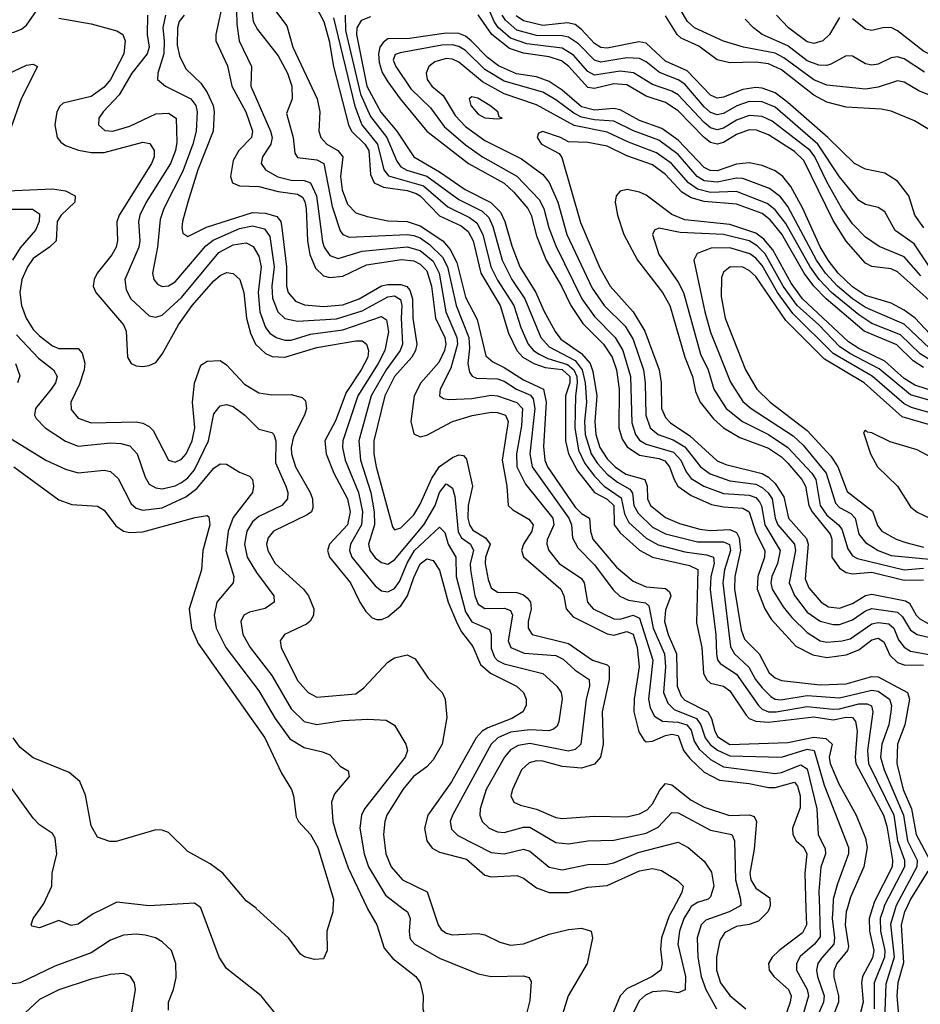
# Model space of a CAD drawing. Header units: inches. Extents: x 501365 to 657855, y 482276 to 547543.
# Tile 395 of 656: x 582188 to 584980, y 509704 to 512756. Entities that reach past the tile are written whole.
import ezdxf

# ---------------------------------------------------------------- set-up
doc = ezdxf.new("R2010")
doc.units = ezdxf.units.IN
doc.header["$MEASUREMENT"] = 0
doc.layers.add('A5580', color=7, linetype='Continuous')
doc.layers.add('A5581', color=7, linetype='Continuous')

msp = doc.modelspace()

# ---------------------------------------------------------------- linework, layer by layer
at = {"layer": 'A5580', "color": 5}
for points, elevation in [([(582650, 509686), (582649.9, 509710), (582665.4, 509750), (582673.2, 509786.8), (582672.7, 509830), (582658.5, 509870), (582630, 509897.7), (582609.6, 509910), (582577.9, 509917.9), (582550, 509920.9), (582510, 509917.7), (582470, 509902.2), (582410, 509863.7), (582297.7, 509822.3), (582190, 509770.5), (582170, 509767.5), (582090, 509783), (581990.9, 509830), (581987.3, 509850), (582064.4, 509930), (582114.6, 510000)], 2160), ([(582448.6, 510000), (582416.2, 509983.8), (582370, 509951.9), (582347.7, 509947.7), (582310, 509963.6), (582250, 509940.4), (582226.4, 509946.4), (582223.6, 509950), (582229.8, 509970), (582251.6, 510000)], 2140), ([(583267, 510000), (583295.3, 509950), (583317.9, 509877.9), (583345.4, 509845.4), (583416.5, 509790), (583430.2, 509770), (583439.6, 509730), (583438.3, 509690), (583448.4, 509651.6), (583490.4, 509590), (583490.2, 509570), (583452.9, 509527.1), (583330, 509444.3), (583290, 509427.7), (583270, 509426.1), (583250, 509433.5), (583210, 509469.8), (583164.1, 509524.1), (583017.3, 509630), (582937.2, 509730), (582830, 509815.1), (582807, 509850), (582750.9, 510000)], 2140), ([(583159.6, 510000), (583159, 509990), (583140.3, 509930), (583141.5, 509870), (583130, 509845.1), (583102.5, 509842.5), (583071, 509851), (583058.8, 509858.8), (583021.6, 509910), (582922.7, 510000)], 2120), ([(583377.2, 510000), (583390.1, 509990), (583398.6, 509970), (583395.4, 509930), (583397.3, 509910), (583402.4, 509902.4), (583413.5, 509890), (583490, 509846.8), (583610, 509798.3), (583650, 509790.1), (583750, 509792.4), (583766.4, 509786.4), (583774.4, 509774.4), (583770, 509715.3), (583758.5, 509670)], 2160), ([(583469.2, 510000), (583486, 509950), (583495.2, 509935.2), (583510, 509924.6), (583530, 509918.8), (583610, 509922.9), (583630, 509919.3), (583676.5, 509896.5), (583710, 509887.3), (583750, 509891.2), (583830, 509920.9), (583890, 509935.5), (583930, 509939.3), (583959.6, 509930), (583963.8, 509910), (583947.5, 509830), (583888.9, 509730), (583857.5, 509630)], 2180), ([(584213.7, 510000), (584201.9, 509978.1), (584178.2, 509910), (584174.7, 509874.7), (584179.7, 509830), (584175.9, 509810), (584148.9, 509790), (584070, 509751.8), (584050.1, 509730), (583996.9, 509603.1)], 2220), ([(584265.7, 510000), (584247.1, 509970), (584233.5, 509930), (584228.7, 509890), (584252.6, 509790), (584251.7, 509748.3), (584230, 509738.9), (584190, 509745.6), (584150, 509742), (584128.1, 509731.9), (584110, 509715.1), (584081.2, 509658.8)], 2240), ([(584405.6, 510000), (584387.3, 509990), (584315.4, 509964.6), (584300.5, 509950), (584288.5, 509910), (584290.1, 509849.9), (584301.4, 509790), (584315.4, 509750), (584348.2, 509690)], 2260), ([(584511.4, 510000), (584507.7, 509990), (584478.2, 509961.8), (584450, 509951.5), (584410, 509944.5), (584374.2, 509925.8), (584358.3, 509901.7), (584348.2, 509850), (584348.9, 509810), (584360.8, 509770), (584390, 509730.5), (584439.6, 509690)], 2280), ([(584625.6, 510000), (584627, 509950), (584615, 509925), (584542.5, 509870), (584521.4, 509850), (584509.6, 509830), (584511.2, 509810), (584526.3, 509790), (584571.8, 509750), (584579.6, 509730), (584576.4, 509710), (584555.9, 509650)], 2320), ([(584667.4, 510000), (584670, 509913), (584652.6, 509890), (584607.9, 509852.1), (584596.4, 509830), (584596.2, 509810), (584629.5, 509750), (584633.7, 509730), (584598.5, 509610)], 2340), ([(584709, 510000), (584707.5, 509970), (584714.5, 509910), (584712, 509890), (584673.5, 509846.5), (584662.8, 509830), (584658.3, 509810), (584661.1, 509790), (584682.3, 509730), (584679.9, 509710), (584663, 509670)], 2360), ([(584753.3, 510000), (584750.3, 509990), (584746.8, 509950), (584757.1, 509882.9), (584754.1, 509870), (584721.6, 509830), (584712.2, 509807.8), (584711.8, 509788.2), (584727.1, 509730), (584726.1, 509710), (584705.1, 509654.9)], 2380), ([(584830.9, 510000), (584821.3, 509970), (584822.9, 509930), (584836.2, 509870), (584832.3, 509847.7), (584800.5, 509790), (584797.8, 509770), (584802.9, 509710), (584788, 509650)], 2420), ([(584865.8, 510000), (584855.9, 509970), (584856.6, 509930), (584870, 509870), (584868.9, 509850), (584837.2, 509770), (584836.9, 509690)], 2440), ([(584902.1, 510000), (584887.8, 509952.2), (584898.9, 509850), (584873.5, 509766.5), (584866.1, 509570)], 2460), ([(584936.1, 510000), (584931.5, 509990), (584921.1, 509950), (584927.7, 509832.3), (584910.2, 509770), (584907.6, 509730), (584915.3, 509635.3)], 2480), ([(582524.5, 509610), (582547.2, 509750), (582544, 509770), (582531.9, 509790), (582510, 509799.5), (582470, 509796.6), (582410, 509781.4), (582310, 509748.3), (582250, 509718.4), (582190, 509663.2)], 2180)]:
    msp.add_lwpolyline(points, dxfattribs=dict(at, elevation=elevation))
at = {"layer": 'A5581', "color": 5}
for points, elevation in [([(582859.1, 512830), (582861.2, 512741.2), (582869, 512690), (582907.5, 512610), (582904.7, 512550), (582966.2, 512410), (582971, 512390), (582967.4, 512370), (582940.8, 512330), (582936.6, 512310), (582950.1, 512290), (582988.5, 512268.5), (583030, 512258.1), (583070, 512257.3), (583090, 512249.7), (583108, 512210), (583127, 512066.9), (583132.2, 512050), (583150, 512024.4), (583175.3, 512015.3), (583250, 512038.3), (583390, 512051.9), (583430, 512039.9), (583470, 512006.6), (583488.4, 511970), (583508.9, 511850), (583543.3, 511770), (583545.4, 511750), (583525, 511675), (583492.1, 511610), (583490.2, 511590), (583501.8, 511581.8), (583518.3, 511578.4), (583590, 511581.6), (583650, 511591.7), (583670, 511589.5), (583729.3, 511569.3), (583746.7, 511550), (583743.8, 511496.2), (583728, 511410), (583729.4, 511370), (583756, 511316), (583840.7, 511210), (583844, 511190), (583823.4, 511143.4), (583822, 511130), (583829.2, 511110), (583860.9, 511070), (583930, 511023.5), (583938.4, 511010), (583948.3, 510950), (583966.5, 510930), (584030, 510898.3), (584050, 510897.7), (584090, 510910), (584110, 510901), (584150.9, 510770), (584137.8, 510650), (584142.8, 510622.8), (584156.3, 510596.3), (584181.1, 510581.1), (584230, 510577.7), (584256.8, 510570), (584270, 510553.1), (584279.2, 510519.3), (584294.6, 510494.6), (584330, 510462.5), (584370, 510440), (584530, 510419.6), (584550, 510422.4), (584610, 510446), (584630, 510433.2), (584659.3, 510310), (584663.4, 510230), (584685.7, 510185.7), (584686.6, 510170), (584671.6, 510128.4), (584665.7, 510054.3), (584667.4, 510000)], 2340), ([(582902.6, 512830), (582912.3, 512750), (582925.5, 512725.5), (582990, 512643.8), (583018.2, 512590), (583032.2, 512550), (583033, 512510), (583015.6, 512464.4), (583036.6, 512390), (583041.7, 512341.8), (583050, 512328.3), (583110, 512320.8), (583130.8, 512310), (583156.6, 512176.6), (583181.6, 512101.6), (583190, 512089.6), (583210, 512081.9), (583390, 512089.7), (583410, 512087.1), (583430, 512079.2), (583459, 512059), (583499.1, 512019.1), (583514.5, 511990), (583541, 511870), (583580.3, 511770), (583582.4, 511737.6), (583577.3, 511690), (583582.9, 511662.9), (583591, 511651), (583604.9, 511644.9), (583670, 511642.6), (583690, 511634.8), (583728.3, 511610), (583771.9, 511591.9), (583780.3, 511580.3), (583785.6, 511550), (583769.4, 511410), (583776.7, 511370), (583890.5, 511210), (583899.4, 511190), (583901.9, 511150), (583918.4, 511118.4), (583970, 511065.9), (584028.4, 510988.4), (584048.9, 510968.9), (584075.9, 510955.9), (584127.9, 510947.9), (584138.8, 510938.8), (584151.9, 510870), (584187, 510790), (584190, 510750), (584184.1, 510670), (584197.6, 510637.6), (584217.7, 510617.7), (584286.1, 510590), (584299.8, 510570), (584313.4, 510530), (584328.8, 510508.8), (584351.6, 510491.5), (584390, 510473.6), (584550, 510469.3), (584630, 510494.2), (584651.7, 510490), (584682.6, 510382.6), (584757.5, 510190), (584758.1, 510170), (584723.3, 510076.7), (584710.6, 510030), (584709, 510000)], 2360), ([(582084.5, 512804.5), (582091.9, 512751.9), (582097.9, 512737.9), (582110, 512722), (582130, 512714.4), (582170, 512716.9), (582194, 512726), (582210, 512738.7), (582250, 512796.6)], 2220), ([(582964.5, 512804.5), (583016.9, 512736.9), (583035.5, 512670), (583110.6, 512510), (583118.5, 512470), (583115.8, 512410), (583121.6, 512390), (583141, 512370), (583174.4, 512350), (583190.6, 512330), (583182.4, 512270), (583188.4, 512228.4), (583204.1, 512184.1), (583230, 512157.3), (583265.3, 512145.3), (583330, 512131.7), (583390, 512129.8), (583430, 512117.1), (583500.2, 512070), (583523.3, 512043.3), (583543.1, 512003.1), (583570, 511895.5), (583606.2, 511826.2), (583633.8, 511713.8), (583654.7, 511694.7), (583690, 511678), (583750, 511638.9), (583812, 511610), (583820, 511570), (583812.5, 511432.5), (583816.4, 511390), (583825, 511370), (583910, 511244.8), (583930, 511224.7), (583954.6, 511210), (583958, 511170), (583965.3, 511145.3), (584038.6, 511058.6), (584090, 511014.9), (584130, 510997.2), (584190, 510992.8), (584202.3, 510982.3), (584206.5, 510970), (584190, 510925.8), (584186.8, 510890), (584198.4, 510850), (584224.6, 510790), (584226.8, 510690), (584238.9, 510658.9), (584250, 510646.3), (584321.1, 510610), (584333.2, 510590), (584342.9, 510550), (584352.5, 510532.5), (584390, 510509), (584570, 510514.8), (584650, 510531.6), (584687.3, 510527.3), (584706.9, 510510), (584697.5, 510470), (584700.4, 510450), (584727.5, 510387.5), (584781.4, 510290), (584810, 510218.3), (584815.4, 510190), (584804.7, 510130), (584764, 510036), (584753.3, 510000)], 2380), ([(584981.9, 511961.9), (584930, 512020.7), (584852.4, 512052.4), (584810, 512081.8), (584770, 512122.3), (584736.9, 512170), (584690, 512252.8), (584653.2, 512330), (584638.5, 512350), (584521.3, 512441.3), (584490, 512455.8), (584450, 512458.4), (584410, 512443.7), (584370, 512419.5), (584350, 512414.4), (584330, 512420.5), (584310, 512436.5), (584230, 512522.5), (584210, 512534.4), (584150, 512554.5), (584090.8, 512590.8), (584050, 512595.8), (583970, 512583.7), (583950, 512595.3), (583905.3, 512645.3), (583870, 512667.2), (583760.7, 512680.7), (583710, 512698.6), (583671.6, 512731.6), (583659.2, 512750), (583632.4, 512812.4)], 2460), ([(585050, 512505.4), (584975.4, 512535.4), (584930, 512562.3), (584910, 512565.6), (584850, 512546.6), (584810, 512540.6), (584690, 512552.2), (584650, 512569.2), (584557.2, 512637.2), (584530, 512651.8), (584432.2, 512670), (584370, 512689), (584280.1, 512730), (584258.7, 512750), (584230, 512799)], 2360), ([(582585, 512770), (582583.2, 512710), (582589.5, 512670), (582584.1, 512650), (582536.5, 512590), (582497.1, 512522.9), (582446.9, 512470), (582434, 512450), (582432.6, 512430), (582452.2, 512412.2), (582477, 512410), (582530, 512425.7), (582610, 512463.9), (582650, 512465.8), (582673.2, 512450), (582676, 512376), (582671.7, 512350), (582656.4, 512310), (582580.4, 512190), (582560.4, 512150), (582556.7, 512130), (582560.4, 512070), (582557.3, 512050), (582514.8, 511950), (582518.4, 511918.4), (582533.1, 511890), (582590, 511838.1), (582610, 511833.7), (582630, 511839.9), (582690, 511894.7), (582806.1, 512033.9), (582850, 512057.7), (582890, 512063.5), (582912.2, 512052.2), (582930, 512022.3), (582936.5, 511990), (582927.7, 511910), (582932.9, 511850), (582950, 511801.2), (582963.9, 511783.9), (582983.3, 511770), (583010, 511762.2), (583030, 511762.6), (583090, 511780.4), (583190, 511794), (583310, 511835.5), (583325.2, 511825.2), (583331.9, 511788.1), (583320.5, 511730), (583300.1, 511690), (583236.2, 511590), (583189.8, 511450), (583189, 511430), (583197.7, 511390), (583239, 511290), (583251.5, 511230), (583248, 511190), (583214.3, 511130), (583211.2, 511110), (583217.8, 511090), (583290, 511000.4), (583310, 510985.4), (583330, 510982.3), (583350, 510992.8), (583365.3, 511014.7), (583389.1, 511070.9), (583412.6, 511110), (583490, 511182.9), (583505.8, 511165.8), (583516.5, 511130), (583539.9, 511090), (583541.5, 511030), (583570, 510920.6), (583590, 510889.4), (583645.2, 510865.2), (583650.1, 510850.1), (583650, 510807.4), (583659.9, 510779.9), (583669.1, 510769.1), (583690, 510759.4), (583810, 510729.1), (583853, 510690), (583867, 510670), (583870.5, 510650.5), (583859.9, 510580.1), (583854.2, 510565.8), (583843.3, 510556.7), (583828.3, 510551.7), (583770, 510554.1), (583710, 510546.9), (583670.5, 510530), (583650.1, 510510), (583529.7, 510290), (583523, 510270), (583526.8, 510246.8), (583546.7, 510226.7), (583650, 510174), (583690, 510170.1), (583750, 510184.8), (583770, 510178), (583830, 510128.4), (583870, 510120.5), (583950, 510137.3), (584010, 510137.9), (584030, 510142.4), (584105.9, 510174.1), (584230, 510206.6), (584260.2, 510190), (584310, 510147.1), (584332.9, 510112.9), (584340.1, 510070), (584330, 510037.1), (584322.9, 510030), (584290, 510019.1), (584270, 510006.8), (584265.7, 510000)], 2240), ([(582639.9, 512770), (582631.7, 512730), (582636.6, 512690), (582635.1, 512650), (582617, 512590), (582615.2, 512570), (582640.8, 512550), (582718.7, 512510), (582734.1, 512490), (582738.1, 512470), (582735.6, 512410), (582725.5, 512370), (582693.9, 512286.1), (582634.9, 512170), (582623.5, 512136.5), (582616, 512050), (582600.1, 511970), (582604.6, 511950), (582616, 511936), (582630, 511928.1), (582650, 511930.6), (582670, 511942.9), (582765.9, 512054.1), (582787.9, 512072.1), (582870, 512108.2), (582910, 512116.6), (582947.6, 512107.6), (582963.4, 512083.4), (582977.5, 511990), (582970.5, 511930), (582972, 511892), (582988.7, 511850), (583010, 511829.3), (583050, 511820.9), (583170, 511828.5), (583250, 511852.7), (583330, 511896.4), (583350, 511899.3), (583368.7, 511888.6), (583372.7, 511870), (583370.6, 511830), (583375.4, 511750), (583368.1, 511730), (583324.2, 511670), (583277.5, 511590), (583240, 511450), (583244.5, 511390), (583276.9, 511290), (583287.5, 511230), (583287.9, 511190), (583270.1, 511130), (583273.8, 511110), (583290, 511087.5), (583310, 511072.7), (583330, 511068.4), (583350, 511081.8), (583441.3, 511190), (583476, 511250), (583490, 511290.1), (583510, 511316.8), (583514.6, 511314.6), (583530, 511304), (583537.8, 511277.8), (583547.8, 511167.8), (583558.1, 511150), (583585.8, 511130), (583594.8, 511110), (583585, 511070), (583585.9, 511050), (583599.1, 510970), (583610, 510943.7), (583630, 510930.1), (583691.5, 510931.5), (583710, 510924.8), (583716, 510910), (583702.4, 510830), (583711.2, 510810), (583752.2, 510792.2), (583850, 510785.1), (583873.5, 510773.5), (583910, 510739.9), (583953.8, 510710), (583955.1, 510690), (583944.4, 510650), (583928.1, 510510), (583910, 510493.6), (583890, 510488.6), (583770, 510511.9), (583733.9, 510506.1), (583710, 510492.4), (583691.2, 510470), (583634.7, 510370), (583615.9, 510310), (583614.5, 510290), (583621.8, 510270), (583643.5, 510250), (583670, 510237.9), (583690, 510236), (583750, 510252.4), (583770, 510252.4), (583850, 510205.2), (583890, 510201.2), (583950, 510210.4), (584030, 510212.5), (584130, 510234.6), (584167.6, 510252.4), (584210, 510297.9), (584230, 510297.7), (584330, 510243), (584396.3, 510230), (584403.9, 510210), (584407.5, 510090), (584423, 510030), (584423.9, 510010), (584405.6, 510000)], 2260), ([(582698.7, 512770), (582683.1, 512750), (582677.6, 512730), (582677, 512677), (582683.3, 512643.3), (582703.1, 512603.1), (582750, 512559.3), (582770, 512530.1), (582788.3, 512490), (582791.4, 512470), (582788.5, 512410), (582740.4, 512290), (582709.6, 512189.6), (582693.4, 512130), (582690.9, 512110), (582694.2, 512094.2), (582710, 512083.5), (582767.5, 512112.5), (582910, 512158), (582950, 512156.1), (582985.2, 512145.2), (582997.6, 512130), (583001.3, 512110), (583015.6, 511990), (583015.8, 511930), (583020.8, 511910), (583043.2, 511883.2), (583071.6, 511871.6), (583130, 511866.2), (583190, 511871.9), (583240.9, 511890), (583309.8, 511930.2), (583330, 511934.9), (583370, 511935.1), (583388.4, 511928.4), (583397.4, 511917.4), (583405.7, 511890), (583407.2, 511830), (583419.1, 511750), (583415.7, 511730), (583403.7, 511710), (583350.5, 511650), (583320, 511590), (583286.6, 511450), (583286.6, 511410), (583293, 511370), (583343.7, 511183.7), (583350, 511174), (583370, 511180.9), (583410, 511221.2), (583430, 511254.3), (583465.9, 511334.1), (583490, 511370.3), (583530, 511398.1), (583550, 511406.5), (583564.4, 511404.4), (583573.5, 511393.5), (583591.6, 511310), (583579.1, 511250), (583577.7, 511210), (583582.9, 511190), (583593.3, 511173.3), (583632.6, 511150), (583646.8, 511130), (583632.6, 511090), (583631.2, 511070), (583640.4, 511020.4), (583650, 510994.5), (583670, 510981.4), (583730, 510980.3), (583750, 510973.2), (583762.4, 510962.4), (583772.2, 510950), (583773.7, 510930), (583764.2, 510890), (583764.6, 510870), (583777.5, 510850), (583890, 510822.3), (583964.1, 510770), (584010, 510755.9), (584015.4, 510750), (584015.3, 510710), (583994.4, 510610), (583997.3, 510510), (583988.5, 510470), (583970, 510447.9), (583930, 510436), (583870, 510441.3), (583810, 510457.4), (583790, 510458.6), (583767.4, 510452.6), (583743.6, 510430), (583715.6, 510370), (583711.4, 510350), (583720.7, 510330), (583740.7, 510320.7), (583790, 510308.7), (583850, 510282.6), (583870, 510279.7), (583970, 510286.9), (584070, 510284.5), (584110, 510293.8), (584133.5, 510306.5), (584150, 510324.6), (584172.4, 510367.6), (584190, 510387.9), (584210, 510384.3), (584270, 510336.6), (584310, 510315.1), (584389.1, 510289.1), (584451, 510291), (584465.7, 510285.7), (584472, 510270), (584465, 510185), (584451.7, 510110), (584454.4, 510090), (584470, 510064.2), (584513.4, 510033.4), (584515.2, 510010), (584511.4, 510000)], 2280), ([(582813.6, 512790), (582796.6, 512710), (582796.6, 512690), (582832.3, 512612.3), (582845.8, 512550), (582889.8, 512470), (582909.7, 512410), (582906.7, 512390), (582868.1, 512350), (582850, 512318.6), (582842.1, 512270), (582848.2, 512250), (582870, 512240.1), (582930, 512238.5), (582990, 512222.9), (583050, 512215.1), (583065, 512205), (583072.2, 512192.2), (583076.1, 512170), (583080.4, 512070), (583088, 512028), (583105.1, 511985.1), (583130, 511961.6), (583150, 511956.2), (583190, 511960.2), (583264, 511996), (583371.9, 512011.9), (583410, 512008.3), (583430, 511998), (583450, 511977), (583464.5, 511930), (583476.9, 511830), (583506.5, 511770), (583509.3, 511750), (583505.1, 511730), (583487.3, 511692.7), (583431.9, 511630), (583411.2, 511590), (583400.6, 511510), (583410, 511471.4), (583430, 511462.5), (583450, 511467.4), (583530.2, 511509.8), (583590.8, 511529.2), (583650, 511539.1), (583670, 511538.4), (583694.2, 511530), (583702.5, 511510), (583683.9, 511390), (583698.9, 511310), (583703, 511250), (583716.7, 511236.7), (583766.9, 511206.9), (583779.7, 511190), (583776.2, 511170), (583749.8, 511130), (583743.9, 511110), (583750.4, 511090.4), (583865.9, 510990), (583875.6, 510970), (583882, 510930), (583904.5, 510904.5), (584010, 510852.3), (584030, 510847.7), (584070, 510858.8), (584090, 510851.2), (584102.4, 510810), (584109.1, 510750), (584093.3, 510650), (584092.5, 510610), (584107.9, 510547.9), (584123.3, 510523.3), (584130, 510517.7), (584150, 510519.4), (584190, 510537.2), (584210, 510541.1), (584230, 510536.4), (584246.4, 510490), (584265.3, 510465.3), (584310, 510423.7), (584358, 510398), (584450, 510387.6), (584510, 510375.2), (584530, 510376.1), (584590, 510392.4), (584600, 510380), (584607.7, 510350), (584607.4, 510312.6), (584584.4, 510250), (584585.3, 510230), (584595.4, 510210), (584619.1, 510190), (584628.5, 510170), (584622.3, 510110), (584625.6, 510000)], 2320), ([(583110, 512790), (583131.4, 512750), (583147.3, 512690), (583160.7, 512610), (583208, 512430), (583217.5, 512410), (583258, 512370), (583270.7, 512350), (583275.8, 512275.8), (583286.9, 512250), (583316.3, 512236.3), (583390, 512225.7), (583417.1, 512217.1), (583430.3, 512210), (583490, 512148), (583556.9, 512116.9), (583579, 512099), (583594.5, 512070), (583617.5, 511970), (583677.6, 511870), (583704, 511784), (583729.6, 511730), (583747.8, 511710), (583782, 511690), (583817.7, 511677.7), (583870, 511671.8), (583893.8, 511650), (583894, 511630), (583880.8, 511590), (583880.8, 511450), (583889.4, 511409.4), (583917.1, 511357.1), (583970.3, 511290.3), (584010, 511269.8), (584030, 511250.1), (584031.5, 511190), (584050, 511165.3), (584110, 511111.2), (584150, 511090), (584264.3, 511064.3), (584291, 511051), (584286.3, 510886.3), (584303.1, 510810), (584307.8, 510730), (584317.2, 510710), (584330, 510699.4), (584370, 510689.8), (584390, 510675.7), (584440.2, 510600.2), (584449.9, 510589.9), (584470, 510581.2), (584510, 510578.2), (584650, 510594.9), (584710, 510585.1), (584750, 510593.3), (584770, 510592.3), (584779.8, 510579.8), (584784.8, 510550), (584778, 510470), (584780.6, 510450), (584866.2, 510290), (584876.1, 510256.1), (584893.9, 510150), (584892.8, 510130), (584838, 510022), (584830.9, 510000)], 2420), ([(583197.6, 512770), (583198.2, 512721.8), (583244.7, 512524.7), (583275.8, 512455.8), (583326.9, 512390), (583357.5, 512317.5), (583370, 512299.6), (583388.7, 512288.7), (583450.1, 512270.1), (583550, 512198.6), (583622.4, 512162.4), (583642.5, 512142.5), (583655, 512115), (583684.1, 512010), (583713.8, 511950), (583754.2, 511890), (583803.4, 511770), (583830, 511741.2), (583910, 511698.8), (583932.3, 511670), (583941.2, 511630), (583945.3, 511570), (583939.6, 511510), (583941.3, 511470), (583959.7, 511410), (583979.8, 511379.8), (584010, 511347.1), (584041.7, 511321.7), (584079.9, 511299.9), (584088.2, 511288.2), (584092.5, 511250), (584105.5, 511225.5), (584150, 511183), (584190, 511161.5), (584290, 511137), (584370, 511137.1), (584388.9, 511128.9), (584391.5, 511110), (584373.6, 511050), (584368, 511010), (584391.7, 510811.7), (584404.3, 510790), (584448.7, 510748.7), (584469.6, 510710), (584490, 510684.3), (584517.3, 510657.3), (584530, 510649.8), (584547.7, 510647.7), (584630, 510660.6), (584730, 510653.9), (584830, 510677.4), (584850, 510674.7), (584884.9, 510650), (584890.6, 510630), (584889.3, 510610), (584882.7, 510570), (584861, 510510), (584857, 510470), (584868, 510430), (584928, 510290), (584940.1, 510210), (584970.4, 510150), (584969.8, 510130), (584905, 510010), (584902.1, 510000)], 2460), ([(585048.4, 511850), (584910, 511974.4), (584890, 511983.3), (584830, 511990.3), (584810, 512001.3), (584750, 512069.1), (584710, 512132.8), (584619.6, 512319.6), (584590, 512347.2), (584510, 512399), (584472.9, 512413), (584450, 512413.8), (584410, 512399.7), (584370, 512375.1), (584350, 512369.7), (584330, 512374.7), (584310, 512390), (584230, 512473.4), (584190, 512498.5), (584130, 512518.4), (584070, 512553.6), (584030, 512557), (583970, 512542.5), (583950, 512545.8), (583890.5, 512610.5), (583867.7, 512627.7), (583830, 512640.1), (583750, 512651.7), (583706.4, 512666.4), (583651.5, 512710), (583610, 512770.6)], 2480), ([(585009.2, 511990), (584960.8, 512060.8), (584901.8, 512101.8), (584870, 512160.2), (584850, 512173), (584810, 512182.6), (584790, 512195.3), (584730, 512268.3), (584662.6, 512370), (584530, 512483.9), (584490, 512500.9), (584450, 512501.5), (584411.5, 512488.5), (584370, 512465), (584350, 512460.9), (584330, 512467.8), (584310, 512485.8), (584250, 512555.2), (584229.1, 512569.1), (584171.5, 512591.5), (584130, 512624.6), (584110, 512634.9), (584070, 512637.7), (583990, 512623.4), (583970, 512630), (583920.4, 512680.4), (583890, 512701.7), (583870, 512705.9), (583790, 512706.2), (583730, 512723.1), (583693.9, 512753.9), (583684.5, 512770)], 2440), ([(585024.6, 512404.6), (584961.8, 512441.8), (584890, 512472.4), (584858.6, 512478.6), (584750, 512484.9), (584690, 512499.4), (584650, 512522), (584550, 512600), (584510, 512619.2), (584470, 512623.6), (584390, 512621.8), (584350, 512631.6), (584293.8, 512673.8), (584238.5, 512698.5), (584226.7, 512710), (584190, 512767.4)], 2380), ([(584730, 512762.3), (584698.4, 512710), (584677.8, 512690), (584650, 512681.7), (584630, 512686.5), (584571.7, 512730), (584534.9, 512770)], 2320), ([(585163.1, 512783.1), (585178.9, 512730), (585193.7, 512650), (585186.6, 512610), (585170, 512594), (585165.5, 512594.5), (585030, 512637), (584990, 512657.8), (584910, 512721.3), (584891.7, 512730), (584868.3, 512731.7), (584830, 512722.3), (584810, 512726.5), (584770, 512758.2)], 2320), ([(582310, 512759.9), (582410, 512742.2), (582490, 512720.8), (582507.8, 512710), (582515.8, 512690), (582511.7, 512650), (582469.5, 512570), (582450, 512546.1), (582410, 512517.7), (582322.9, 512497.1), (582312.4, 512487.6), (582303.6, 512470), (582297.6, 512430), (582305, 512390), (582315.7, 512375.7), (582330, 512365.2), (582371, 512351), (582410, 512344), (582450, 512344.1), (582570, 512375.7), (582591.5, 512371.4), (582605.1, 512350), (582605.1, 512330), (582597.4, 512310), (582496.5, 512150), (582489.3, 512129.3), (582491.6, 512070), (582487.2, 512050), (582473.7, 512026.3), (582428.4, 511970), (582418.9, 511950), (582416.1, 511930), (582424.2, 511910), (582510.5, 511810), (582518.3, 511790), (582522.8, 511710), (582533.7, 511690), (582550, 511682.5), (582570, 511680.5), (582590, 511683.5), (582610, 511693.1), (582630, 511718.5), (582680.5, 511810), (582722.9, 511870), (582790, 511946.2), (582810, 511962.7), (582830, 511971.5), (582850, 511968.5), (582870.4, 511950.4), (582883, 511910), (582891.6, 511830), (582903.8, 511783.8), (582919.9, 511750), (582950, 511721.1), (582971.3, 511711.3), (583010, 511709.1), (583110, 511739.2), (583230, 511760.2), (583250, 511760.3), (583263.9, 511750), (583269.7, 511730), (583267.5, 511710), (583247.2, 511670), (583200.1, 511599.9), (583167.9, 511512.1), (583134.7, 511450), (583138.7, 511410), (583162.6, 511350), (583205.1, 511270), (583212.8, 511230), (583204.6, 511190), (583149.2, 511130), (583143, 511110), (583148.5, 511090), (583213.6, 511010), (583242.6, 510950), (583261.5, 510921.5), (583281.5, 510901.5), (583295.9, 510896), (583310, 510896.1), (583330, 510905.1), (583370, 510939), (583390.3, 510969.7), (583410, 511027.1), (583430, 511068.7), (583450, 511084.4), (583470, 511079.3), (583489.5, 511049.5), (583517, 510950), (583544.2, 510884.3), (583558.3, 510858.3), (583593.1, 510813.1), (583616.5, 510756.5), (583648.3, 510730), (583728.3, 510690), (583750.1, 510670), (583758.6, 510650), (583758.8, 510630), (583748.1, 510610), (583713.8, 510590), (583639.6, 510560.4), (583622.4, 510550), (583603.2, 510530), (583526.7, 510393.3), (583453.2, 510290), (583442.9, 510250), (583450.1, 510210), (583467.5, 510187.5), (583490, 510175.3), (583573.6, 510153.6), (583630, 510103.6), (583650, 510099.3), (583730, 510103.1), (583750, 510095.2), (583790, 510064.3), (583830, 510050.1), (583889.4, 510050), (583950, 510067.3), (584010, 510071.5), (584110, 510117.1), (584150, 510124.5), (584178.1, 510118.1), (584227.9, 510087.9), (584244.8, 510070), (584240.7, 510050), (584213.7, 510000)], 2220), ([(583161.1, 512761.1), (583227.3, 512487.3), (583249.4, 512429.4), (583298.1, 512370), (583317.1, 512290), (583331.3, 512271.2), (583440.1, 512240.1), (583515.4, 512175.4), (583582.4, 512142.4), (583605.4, 512125.4), (583624.1, 512090), (583648.4, 511990), (583670, 511947.9), (583720.3, 511870), (583741.4, 511801.4), (583764.7, 511750), (583781.2, 511730), (583798.4, 511718.4), (583825.2, 511705.2), (583886.4, 511686.4), (583906.7, 511670), (583915.6, 511650), (583917, 511630), (583911.2, 511590), (583909.4, 511490), (583920.9, 511420.9), (583940.1, 511380.1), (583970, 511340.7), (584000.7, 511310), (584053.2, 511273.2), (584063.5, 511223.5), (584076.9, 511196.9), (584130, 511148.3), (584167.4, 511127.4), (584250, 511106.1), (584317.1, 511097.1), (584339, 511090), (584341.6, 511070), (584331.2, 511030), (584328.4, 510988.4), (584346.2, 510850), (584348.7, 510788.7), (584351.8, 510771.8), (584359.6, 510759.6), (584410, 510726.5), (584478.3, 510630), (584490, 510618.6), (584510, 510610.3), (584533.1, 510610), (584630, 510627), (584710, 510618.2), (584730, 510619.1), (584790, 510635.5), (584815.2, 510635.2), (584828.4, 510628.4), (584833.1, 510610), (584816.4, 510490), (584819.5, 510450), (584898, 510290), (584909.9, 510209.9), (584931.2, 510150), (584931.6, 510130), (584869.3, 510010.7), (584865.8, 510000)], 2440), ([(583275.4, 512764.6), (583246.8, 512753.2), (583233.4, 512730), (583232.4, 512710), (583264.5, 512550), (583308.4, 512468.4), (583357.3, 512410), (583410.4, 512330.4), (583490, 512283.6), (583569.5, 512229.5), (583649.1, 512189.1), (583678.6, 512158.6), (583692.1, 512130), (583714.1, 512054.1), (583738.8, 511990), (583788.7, 511910), (583813, 511853), (583848.6, 511788.6), (583865.8, 511765.8), (583930, 511720.9), (583956.6, 511690), (583965.3, 511665.3), (583977.6, 511590), (583971.6, 511510), (583973.9, 511470), (583986.3, 511430), (584010, 511394.7), (584034.8, 511370), (584067.2, 511347.2), (584126, 511330), (584134, 511310), (584134.6, 511270), (584144.1, 511250), (584190, 511212.4), (584234.2, 511194.2), (584296.7, 511176.7), (584330, 511172.2), (584390, 511175.2), (584410, 511166.6), (584419.1, 511150), (584423.1, 511110), (584404.8, 511030), (584403.8, 510990), (584424.9, 510864.9), (584435.7, 510835.7), (584480.8, 510790), (584511.5, 510731.5), (584530, 510715.3), (584550, 510707.1), (584670, 510693.6), (584750, 510696.6), (584830, 510720.2), (584850, 510718.9), (584940.4, 510670), (584947.1, 510650), (584932.4, 510570), (584909.8, 510510), (584907.3, 510450), (584927.1, 510370), (584953.3, 510310), (584967, 510230), (585009.6, 510150)], 2480), ([(584990.7, 512110.7), (584962.8, 512150), (584944.4, 512210), (584910, 512254.6), (584870, 512279.4), (584810, 512292.1), (584776, 512310), (584693.8, 512390), (584570, 512498.9), (584530, 512528.5), (584490, 512543.6), (584470, 512545), (584430, 512538.8), (584370, 512515.1), (584350, 512512.4), (584330, 512521.5), (584257, 512597), (584190, 512627.4), (584130, 512682.4), (584107.4, 512687.4), (584010, 512667.6), (583990, 512669.5), (583970, 512682.1), (583930, 512725.4), (583910, 512740.5), (583886.2, 512746.2), (583810, 512737.6), (583750, 512751.7), (583727.1, 512767.1)], 2420), ([(584992.8, 512592.8), (584930, 512634), (584910, 512640.1), (584890, 512637.5), (584850, 512617.2), (584830, 512614.1), (584810, 512619.2), (584770, 512642.7), (584750, 512643.9), (584702.8, 512617.2), (584690, 512613.1), (584665.4, 512614.6), (584630, 512628.3), (584570, 512674.3), (584490.5, 512710), (584463.4, 512730), (584437.5, 512757.5)], 2340), ([(585010, 511781.8), (584964, 511830), (584930, 511855.1), (584890, 511877.4), (584810, 511900.5), (584770, 511927.3), (584725.5, 511970), (584694.2, 512010), (584670, 512051), (584616, 512170), (584578.7, 512238.7), (584553.9, 512270), (584530, 512286.9), (584490, 512303.2), (584450, 512312.1), (584410, 512308.2), (584350, 512287.5), (584328.4, 512288.4), (584310, 512297.8), (584230, 512381.9), (584178.6, 512418.6), (584110, 512443.3), (584050, 512476.1), (584030, 512480.4), (583970, 512474.9), (583930, 512485.4), (583870, 512536.9), (583830, 512563.6), (583790, 512578.2), (583728.1, 512588.1), (583672.9, 512612.9), (583638.8, 512638.7), (583588.3, 512690), (583570, 512704.4), (583550, 512712.8), (583510, 512713.4), (583397.1, 512697.1), (583330, 512696.6), (583314.9, 512685.1), (583304.9, 512670), (583300.6, 512650), (583302.6, 512622.6), (583312.3, 512592.3), (583330, 512562.7), (583367.6, 512510), (583450.1, 512410), (583579.5, 512310), (583690, 512248.4), (583720.6, 512220.6), (583763.9, 512170), (583773.5, 512150), (583790, 512085.6), (583820.9, 512010), (583867.6, 511930), (583896.6, 511870), (583933.9, 511813.9), (583998.6, 511750), (584024.8, 511710), (584038.1, 511670), (584046.8, 511610), (584045.3, 511490), (584055.8, 511455.8), (584071.9, 511431.9), (584110, 511405.8), (584170, 511395.9), (584188.4, 511388.4), (584203, 511370), (584216.7, 511330), (584228.9, 511310), (584270, 511280.3), (584332.9, 511253), (584370, 511245.4), (584430, 511241.1), (584450.2, 511230.2), (584470, 511164.7), (584498.1, 511110), (584497.7, 511090), (584476.8, 511030), (584475, 510990), (584497.9, 510930), (584517.9, 510897.9), (584594.2, 510814.2), (584646.9, 510786.9), (584690, 510778.8), (584750, 510786.8), (584790, 510802.1), (584830, 510833.3), (584850, 510839), (584867.6, 510827.6), (584886.1, 510786.1), (584910, 510763.3), (584930, 510755.6), (584990, 510754.7)], 2520), ([(585010, 511736.6), (584930, 511811.7), (584810, 511863.9), (584770, 511890.7), (584723, 511930), (584686.1, 511970), (584658.8, 512010), (584570, 512176.9), (584547, 512207), (584512.7, 512232.7), (584430, 512263.5), (584410, 512264.8), (584350, 512251.7), (584310, 512256), (584288.6, 512270), (584230, 512337.9), (584170, 512382.2), (584091, 512411), (584030, 512441.5), (583970, 512445.3), (583930, 512453.9), (583905.7, 512465.7), (583850, 512507.3), (583810, 512530.6), (583690, 512565.2), (583630, 512601.4), (583570, 512660.3), (583550, 512672.6), (583530, 512677.9), (583496.8, 512676.8), (583367.4, 512652.6), (583352.6, 512647.4), (583345.8, 512630), (583354.2, 512610), (583401.4, 512541.4), (583462, 512482), (583504.1, 512424.1), (583570, 512367.9), (583622.8, 512330), (583730, 512270.1), (583798.5, 512198.5), (583812.7, 512170), (583828.6, 512110), (583850, 512054.1), (583930.7, 511890.7), (583970, 511835.3), (584034.6, 511770), (584058.5, 511730), (584081.4, 511650), (584085.8, 511505.8), (584097.1, 511470), (584110, 511452.5), (584130, 511439.9), (584214.8, 511414.8), (584238, 511390), (584254.3, 511354.3), (584270, 511333.4), (584309.4, 511309.4), (584370, 511286.6), (584450, 511281.4), (584470, 511274.1), (584481.4, 511261.4), (584488.4, 511248.4), (584497.9, 511190), (584545.4, 511110), (584537.9, 511070), (584520.1, 511030), (584516.8, 511010), (584521.5, 510990), (584555.2, 510935.2), (584582.2, 510902.2), (584630, 510855.7), (584670, 510830.8), (584690, 510826.3), (584738, 510830), (584763, 510837), (584830, 510883.5), (584850, 510887.1), (584882.8, 510882.8), (584897.8, 510870), (584913.1, 510833.1), (584930.4, 510810.4), (584950, 510798.5), (585007.7, 510787.7)], 2540), ([(582110, 512568.4), (582210, 512615.1), (582230, 512617.4), (582243.7, 512610), (582193.4, 512510), (582160.5, 512419.5)], 2180), ([(585010, 511701.7), (584979.4, 511719.4), (584918.3, 511778.3), (584830, 511814), (584790, 511840.7), (584705.4, 511910), (584666.9, 511950), (584638.9, 511990), (584563.8, 512123.8), (584530, 512166.7), (584505.7, 512185.7), (584410, 512223), (584330, 512220.2), (584290, 512230), (584261.4, 512250), (584208.8, 512310), (584162.8, 512342.8), (584075.7, 512375.7), (584010, 512406.7), (583907.1, 512427.1), (583790, 512491.2), (583690, 512525.8), (583622.9, 512562.9), (583550, 512623.9), (583530, 512633.2), (583510, 512635.2), (583475.1, 512624.9), (583456.4, 512610), (583448.5, 512590), (583451.7, 512570), (583465.9, 512550), (583500.7, 512520.7), (583538.2, 512458.2), (583570, 512424.1), (583630, 512380.9), (583743.9, 512323.9), (583810, 512275.8), (583830, 512251.2), (583856.6, 512190), (583885, 512090), (583963.2, 511923.2), (584000.4, 511870), (584065.1, 511805.1), (584090, 511764.4), (584122.4, 511670), (584127.5, 511630), (584129.1, 511530), (584142.3, 511490), (584168.1, 511470), (584213.7, 511453.7), (584250, 511431.8), (584299.3, 511370), (584328.3, 511348.3), (584390, 511326.2), (584470, 511315.5), (584490, 511306), (584508.8, 511288.8), (584520.5, 511270), (584530, 511210), (584538.5, 511190), (584590.7, 511130), (584593.3, 511110), (584574.1, 511010), (584590.4, 510970.4), (584630, 510919.5), (584670, 510890.8), (584710, 510881.3), (584730, 510881.3), (584770, 510895.2), (584810, 510923.5), (584830, 510930.7), (584910, 510919.2), (584924.7, 510904.7), (584950, 510863.1), (584970.2, 510850.2), (585010, 510841)], 2560), ([(584990, 511677.8), (584958.2, 511698.2), (584907.4, 511747.4), (584806.6, 511790), (584688.6, 511890), (584650, 511929.2), (584620.5, 511970), (584551.2, 512091.2), (584515.2, 512135.2), (584490, 512154.7), (584410, 512184.2), (584310, 512192), (584270, 512203), (584240.8, 512220.8), (584190, 512276.2), (584150, 512305.5), (584070, 512333.8), (584010, 512363.6), (583950, 512374.8), (583890, 512376.9), (583865.3, 512390), (583810, 512408.7), (583796.5, 512403.5), (583793, 512390), (583805.6, 512370), (583860.4, 512340.5), (583868.7, 512328.7), (583926.8, 512126.8), (583986.4, 511986.4), (584018.4, 511930), (584089.9, 511849.9), (584126.6, 511790), (584170.3, 511670), (584176.8, 511630), (584178.1, 511550), (584190, 511522.5), (584206.2, 511506.1), (584265.3, 511465.3), (584350, 511388), (584377.1, 511377.1), (584490, 511348.6), (584510, 511337.7), (584530, 511317.8), (584556.8, 511276.8), (584571.7, 511210), (584627.7, 511147.7), (584633.1, 511130), (584622.8, 511022.8), (584635, 510995), (584673.2, 510950), (584695.8, 510935.8), (584730, 510932), (584770, 510945.9), (584810, 510971.3), (584830, 510974.5), (584934.2, 510954.2), (584947.2, 510947.2), (584967.3, 510910), (584978.8, 510898.8), (585004.3, 510884.3)], 2580), ([(582150, 512225.1), (582290, 512231), (582330, 512224.7), (582360.6, 512210), (582359.2, 512190), (582317.3, 512150), (582305.1, 512130), (582301, 512070), (582281.3, 512050), (582230, 512014.9), (582212.3, 511990), (582195.1, 511950), (582188.9, 511910), (582194.2, 511870), (582208, 511830), (582230, 511795.7), (582250, 511775.3), (582290, 511745), (582310, 511736.2), (582370, 511736.8), (582382.1, 511722.1), (582390, 511690.6), (582388.3, 511670), (582374.3, 511625.7), (582346.9, 511570), (582347.6, 511547.6), (582370, 511520.9), (582410, 511506.3), (582549, 511509), (582570, 511505.3), (582590, 511494.8), (582601.9, 511481.9), (582650, 511390.2), (582670, 511384.1), (582690, 511393.4), (582704, 511410), (582723.5, 511450), (582730.9, 511490), (582724.6, 511570), (582730, 511628.5), (582750, 511684.3), (582770, 511697.6), (582810, 511698.9), (582830, 511685.3), (582885.7, 511625.7), (582930, 511598.5), (582970, 511593.2), (583030, 511594), (583064.1, 511584.1), (583074.3, 511574.3), (583077.2, 511550), (583071.5, 511530), (583037.5, 511462.5), (583030.3, 511430), (583030.8, 511410), (583043.7, 511370), (583088.8, 511290), (583096, 511270), (583097, 511243), (583092.5, 511230), (583079.6, 511220.4), (582974.8, 511170), (582958.5, 511150), (582954, 511130), (582957.4, 511110), (582979.9, 511070), (583067.7, 510990), (583084.2, 510970), (583099.9, 510930), (583099.3, 510910), (583088.9, 510891.1), (583077.9, 510882.1), (583009, 510850), (582996, 510830), (582998.6, 510810), (583050, 510707.6), (583082.4, 510670), (583110, 510655.2), (583230, 510666.5), (583254.9, 510685.1), (583330, 510764.1), (583350, 510777.5), (583390, 510786.5), (583414.8, 510774.8), (583455.1, 510715.1), (583498.4, 510670), (583507.3, 510650), (583512.7, 510592.7), (583498.3, 510510), (583470, 510461.8), (583450, 510440.1), (583409, 510410), (583375.9, 510370), (583326.6, 510290), (583319.9, 510270), (583316.3, 510230), (583323.6, 510170), (583340.1, 510130), (583375.3, 510090), (583451.9, 510051.9), (583469.2, 510000)], 2180), ([(585030, 511600.6), (584962.9, 511622.9), (584930, 511643.9), (584870, 511697.1), (584790, 511736), (584757.4, 511757.4), (584615, 511890), (584579.4, 511939.4), (584522.7, 512042.7), (584494.8, 512074.8), (584470, 512093.8), (584390, 512121.1), (584250, 512135), (584210, 512152), (584130, 512211.6), (584110, 512221), (584071.2, 512228.8), (584050, 512223.7), (584037.6, 512210), (584034.3, 512190), (584041.9, 512150), (584061.5, 512090), (584103.8, 512010), (584180.6, 511910), (584203.8, 511870), (584249.8, 511710), (584274.2, 511650), (584283.1, 511603.1), (584297.6, 511570), (584338.7, 511518.7), (584370.1, 511490), (584420.5, 511460.5), (584510, 511427), (584550, 511400.6), (584570, 511381.3), (584612.9, 511330), (584623.9, 511310), (584634.8, 511250), (584645, 511230), (584700.4, 511160.5), (584705.6, 511145.6), (584706.3, 511090), (584730, 511055.4), (584750, 511042.2), (584770, 511038.1), (584830, 511042.7), (584930, 511018.7), (584990, 511019)], 2620), ([(582150, 512168.3), (582228.6, 512168.6), (582250, 512154), (582248.5, 512130), (582237.1, 512102.9), (582190, 512048.7), (582166.3, 512010)], 2160), ([(585090, 511552.4), (584950, 511592.6), (584852.9, 511672.9), (584761.3, 511721.3), (584730, 511742.9), (584665.7, 511810), (584598.3, 511870), (584555.3, 511930), (584499.5, 512030), (584474.8, 512054.8), (584450, 512069.8), (584370, 512090), (584235.6, 512095.6), (584170, 512108.9), (584156.5, 512103.5), (584150.2, 512090), (584170, 512027.8), (584230, 511941.5), (584246.4, 511910), (584298.7, 511718.7), (584322.9, 511670), (584340.4, 511610), (584378.8, 511550), (584429.2, 511510), (584510, 511470.3), (584570, 511430), (584643.5, 511350), (584656.3, 511330), (584669.5, 511250), (584690, 511219.6), (584726.7, 511190), (584736.6, 511176.6), (584755.1, 511115.1), (584770, 511093.3), (584785.8, 511085.8), (584930, 511050.4), (584990, 511055.4)], 2640), ([(585050, 511525.9), (584953.2, 511553.2), (584930, 511564.5), (584831.1, 511651.1), (584710, 511721.2), (584584.9, 511844.9), (584537.5, 511910), (584490, 511993.5), (584470, 512016.5), (584451.3, 512030), (584390, 512048), (584332.3, 512047.7), (584288.8, 512031.2), (584277.7, 512010), (584311.9, 511850), (584330, 511787), (584392, 511632), (584430, 511571.8), (584455.6, 511550), (584585.8, 511465.8), (584617.1, 511437.1), (584688.5, 511350), (584717.2, 511257.2), (584730, 511244), (584764.8, 511224.8), (584778.6, 511210), (584790, 511161), (584810, 511134.7), (584850, 511110.3), (584890, 511095), (585030, 511081.1)], 2660), ([(585030, 511493.7), (584924.3, 511524.3), (584805.9, 511630), (584683.5, 511703.5), (584563.5, 511823.5), (584470, 511959.2), (584450, 511978.3), (584430, 511988.9), (584390.5, 511989.5), (584370, 511972.9), (584363.7, 511956.3), (584362.4, 511897.6), (584375.7, 511830), (584438.7, 511670), (584473.2, 511610), (584514.4, 511570), (584630, 511482.1), (584702.4, 511402.4), (584725, 511370), (584753.5, 511293.5), (584831.9, 511231.9), (584847.9, 511187.9), (584861, 511170), (584905.3, 511145.3), (584935.1, 511135.1), (584990, 511121)], 2680), ([(582178.5, 511778.5), (582246.8, 511706.8), (582292.9, 511670), (582305, 511650), (582299.9, 511630), (582286.4, 511610), (582237.2, 511550), (582234.8, 511530), (582239.7, 511519.7), (582267.8, 511490), (582330, 511448.7), (582370, 511433.5), (582470, 511444.2), (582502.2, 511442.2), (582530, 511434.4), (582552.8, 511410), (582577.5, 511337.5), (582590, 511316.3), (582610, 511304.3), (582630, 511301.9), (582670, 511310.9), (582690, 511321.2), (582710, 511335.7), (582730, 511360.1), (582773.7, 511450), (582790, 511533.4), (582810, 511558.4), (582830, 511562.5), (582850, 511557), (582886.7, 511530), (582930, 511486.8), (582970, 511476.1), (582976.3, 511470), (582982.7, 511450), (582981.6, 511381.6), (583013.7, 511310), (583019.7, 511290), (583018.4, 511270), (583001.1, 511250), (582930, 511215.8), (582910, 511198.8), (582892.6, 511170), (582884.8, 511130), (582893.6, 511090), (582922.3, 511042.3), (582975.8, 510970), (582977.4, 510950), (582949.3, 510930.7), (582901.2, 510918.8), (582883.7, 510910), (582873.6, 510890), (582880.5, 510850), (582902.6, 510810), (582970, 510723.1), (583030, 510619.6), (583070, 510580.1), (583110, 510571.2), (583190, 510583.3), (583267.2, 510587.2), (583324.2, 510584.2), (583350, 510568.5), (583385, 510510), (583390.2, 510490), (583383.7, 510470), (583257.7, 510310), (583248.3, 510290), (583243.3, 510250), (583256, 510170), (583269.7, 510130), (583322.5, 510042.5), (583377.2, 510000)], 2160), ([(582175.3, 511690), (582188.7, 511651.3), (582181.3, 511630)], 2140), ([(582140.5, 511470), (582269.4, 511390), (582330, 511362.4), (582370, 511350.9), (582450, 511358.8), (582470, 511355.4), (582493.6, 511333.6), (582534.5, 511254.5), (582550, 511241.4), (582570, 511235.7), (582630, 511242.9), (582703.2, 511276.8), (582737.7, 511302.3), (582790, 511365.4), (582810, 511378.5), (582830, 511377.6), (582870, 511353.2), (582901, 511341), (582910, 511330.4), (582913.5, 511310), (582910.1, 511290), (582850, 511212.3), (582834.6, 511170), (582827.9, 511110), (582852.3, 511030), (582850.1, 511010), (582799.4, 510950), (582791.6, 510910), (582797.2, 510870), (582827.4, 510810), (582930, 510675), (582980.4, 510590), (583026.2, 510526.2), (583070, 510499.5), (583126.7, 510486.7), (583150, 510476.6), (583181.6, 510441.6), (583207, 510427), (583210.2, 510410), (583164.4, 510355.6), (583155.1, 510330), (583159.5, 510270), (583170.4, 510230), (583206.7, 510126.7), (583264.5, 510004.5), (583267, 510000)], 2140), ([(585030, 511390.2), (584970, 511421.8), (584886.6, 511446.6), (584830, 511475.4), (584816.9, 511476.9), (584810, 511483.7), (584804.2, 511475.8), (584826.1, 511410), (584847.5, 511370), (584909.6, 511309.6), (584950, 511245.7), (584970, 511229.4), (585010, 511210.1)], 2720), ([(582170, 511370), (582310, 511267.3), (582350, 511252.5), (582430, 511247.4), (582450, 511234.8), (582486.4, 511186.4), (582510.4, 511170.4), (582530, 511165.9), (582570, 511168.3), (582732.1, 511212.1), (582770, 511219), (582774.7, 511214.7), (582778.3, 511190), (582755.7, 511110), (582752.2, 511050), (582713.8, 510930), (582721, 510870), (582742, 510822), (582948.2, 510530), (583000.3, 510420.3), (583030.7, 510370), (583037.5, 510350), (583045, 510285), (583053, 510270), (583090, 510230.2), (583112.4, 510190), (583161.7, 510030), (583159.6, 510000)], 2120), ([(582922.7, 510000), (582921.3, 510001.3), (582890, 510024.2), (582817.8, 510110), (582779.1, 510139.1), (582710, 510177.8), (582650, 510236.5), (582630, 510243.7), (582610, 510244.2), (582487.9, 510207.9), (582468, 510208), (582430, 510222), (582410, 510257.2), (582392.4, 510352.4), (582374.6, 510394.6), (582341.9, 510421.9), (582230, 510467.2), (582190, 510499.4), (582168.4, 510530)], 2120), ([(582251.6, 510000), (582263.5, 510016.5), (582287.8, 510070), (582289.3, 510110), (582303.2, 510170), (582298.5, 510218.5), (582290, 510233.3), (582250, 510259.8), (582230, 510280.9), (582125, 510425.1)], 2140), ([(585003.4, 510116.6), (584949.9, 510030.1), (584936.1, 510000)], 2480), ([(582750.9, 510000), (582750, 510002.4), (582730, 510017.4), (582590, 510009.4), (582490, 510020.7), (582448.6, 510000)], 2140)]:
    msp.add_lwpolyline(points, dxfattribs=dict(at, elevation=elevation))
at = {"layer": 'A5581', "color": 5, "elevation": 2580}
msp.add_lwpolyline([(583590, 512516.5), (583581.3, 512510), (583586.7, 512490), (583610, 512462.6), (583630, 512451.1), (583670, 512447.8), (583684, 512450), (583674.9, 512454.9), (583671.1, 512470), (583645.3, 512490), (583608.1, 512511.9)], close=True, dxfattribs=at)

doc.saveas('drawing.dxf')
